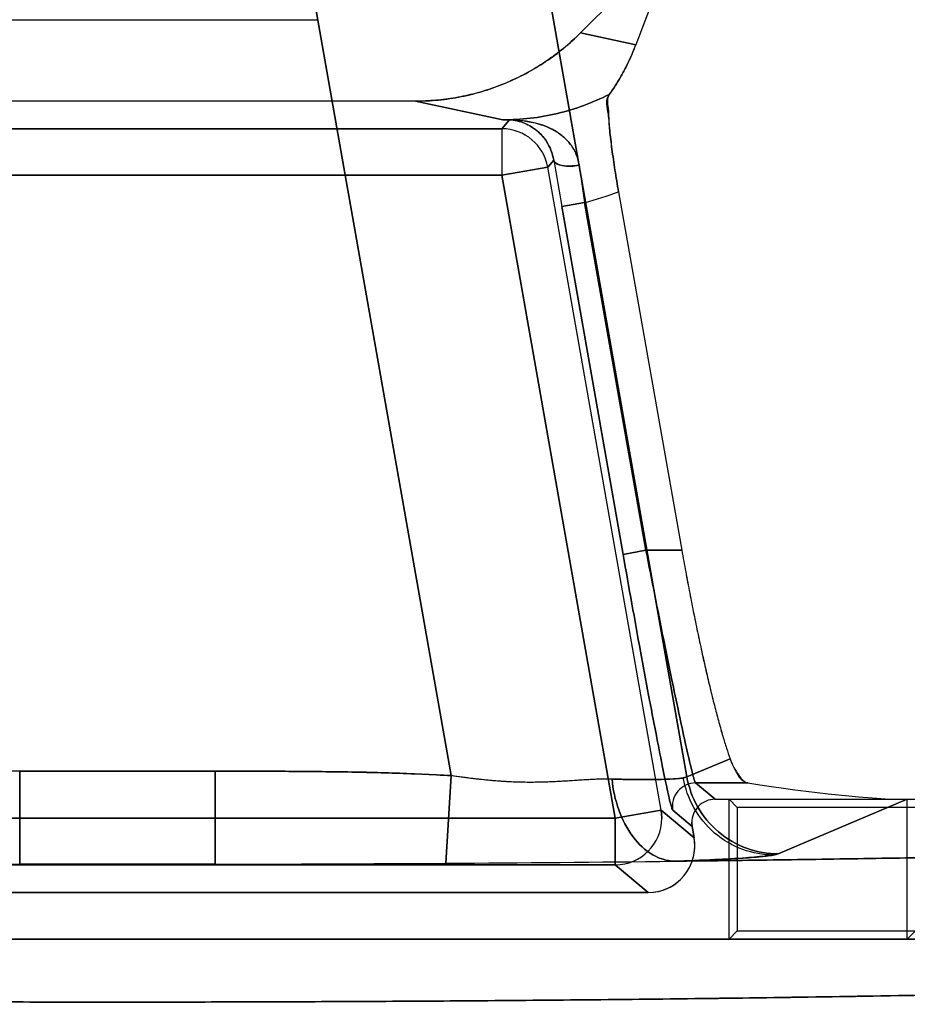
# Model space of a CAD drawing. Header units: millimetres. Extents: x 0 to 297, y 0 to 210.
# Tile 435 of 455: x 242.538 to 242.672, y 160.307 to 160.455. Entities that reach past the tile are written whole.
import ezdxf

# ---------------------------------------------------------------- set-up
doc = ezdxf.new("R2010")
doc.units = ezdxf.units.MM
doc.header["$LTSCALE"] = 16.335
doc.layers.get('0').update_dxf_attribs({"linetype": 'CONTINUOUS'})
for name, color, linetype in [('AXES_REF', 7, 'CONTINUOUS'), ('INTFCLR_1', 7, 'CONTINUOUS'), ('INTFCLR_72935', 7, 'CONTINUOUS')]:
    doc.layers.add(name, color=color, linetype=linetype)

msp = doc.modelspace()

# ---------------------------------------------------------------- linework, layer by layer
at = {"color": 7, "linetype": 'Continuous'}
for radius in [6.787079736, 6.7865, 6.743039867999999]:
    msp.add_circle((241.4889104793, 154.7114782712), radius, dxfattribs=at)
msp.add_arc((241.4889104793, 154.7114782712), 6.72, 278.2771290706, 261.7228709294, dxfattribs=at)
at = {"layer": 'AXES_REF', "color": 7, "linetype": 'Continuous'}
msp.add_arc((241.4889104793, 154.7114782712), 6.874, 113.0826847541, 66.9173152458, dxfattribs=at)
at = {"layer": 'AXES_REF', "color": 9, "linetype": 'Continuous'}
msp.add_arc((241.4889104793, 154.7114782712), 6.191158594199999, 94.4118118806, 85.5881881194, dxfattribs=at)
at = {"layer": 'INTFCLR_1', "color": 6, "linetype": 'Continuous'}
for p, q in [((242.6227629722, 160.4532249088), (242.6372537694, 160.4677157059)), ((242.6372537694, 160.4677157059), (242.6310655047, 160.4514453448)), ((242.5229870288, 160.4552006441), (242.5832253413, 160.4552006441)), ((242.5979254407, 160.4429506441), (242.5082869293, 160.4429506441)), ((242.6284772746, 160.429319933), (242.6379848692, 160.3753996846)), ((242.6429813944, 160.3379506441), (242.8215180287, 160.3379506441)), ((242.6718946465, 160.3169378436), (242.6718946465, 160.3379506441)), ((242.6395350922, 160.3338435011), (242.6394819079, 160.3344513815)), ((242.6395350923, 160.3338435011), (242.6398333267, 160.3321521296)), ((242.6329407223, 160.3239378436), (242.4732716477, 160.3239378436)), ((242.6718946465, 160.3169378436), (242.6731289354, 160.3181721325)), ((242.2922939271, 160.3169378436), (242.8139184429, 160.3169378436))]:
    msp.add_line(p, q, dxfattribs=at)
at = {"layer": 'INTFCLR_1', "color": 9, "linetype": 'Continuous'}
for p, q in [((242.6166596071, 160.4665900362), (242.6387478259, 160.3413215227)), ((242.6033096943, 160.3415111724), (242.582322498, 160.4605354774)), ((242.6227629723, 160.4532249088), (242.6310655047, 160.4514453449)), ((242.6110565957, 160.4401361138), (242.5979254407, 160.4429506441)), ((242.6109360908, 160.4387942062), (242.6120512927, 160.440123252)), ((242.6120512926, 160.440123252), (242.6110565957, 160.4401361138)), ((242.4952762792, 160.4387942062), (242.6109360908, 160.4387942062)), ((242.6109360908, 160.4387942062), (242.6109360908, 160.4317952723)), ((242.6178286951, 160.4330106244), (242.6187246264, 160.4340783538)), ((242.6178286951, 160.4330106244), (242.6109360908, 160.4317952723)), ((242.6348798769, 160.3363085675), (242.6178286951, 160.4330106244)), ((242.4952762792, 160.4317952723), (242.6109360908, 160.4317952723)), ((242.6279872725, 160.3350932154), (242.6109360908, 160.4317952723)), ((242.623375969, 160.427702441), (242.6199296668, 160.427094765)), ((242.6325983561, 160.3753996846), (242.623375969, 160.427702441)), ((242.6199296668, 160.427094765), (242.629152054, 160.3747920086)), ((242.629152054, 160.3747920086), (242.6325983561, 160.3753996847)), ((242.6379848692, 160.3753996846), (242.6325983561, 160.3753996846)), ((242.6452353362, 160.3440615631), (242.6387478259, 160.3413215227)), ((242.5384169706, 160.3421813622), (242.5384169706, 160.3281898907)), ((242.5677953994, 160.3421813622), (242.5384169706, 160.3421813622)), ((242.5677953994, 160.3281898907), (242.5677953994, 160.3421813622)), ((242.6033096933, 160.3415111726), (242.6025227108, 160.3283358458)), ((242.6387478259, 160.3413215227), (242.6382119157, 160.3411717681)), ((242.6479227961, 160.3404050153), (242.6400563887, 160.3404050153)), ((242.6429813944, 160.3379506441), (242.6400563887, 160.3404050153)), ((242.6524826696, 160.3297518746), (242.6718946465, 160.3379506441)), ((242.6279872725, 160.3350932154), (242.6348798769, 160.3363085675)), ((242.6348798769, 160.3363085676), (242.6349857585, 160.3350932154)), ((242.6398333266, 160.3321521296), (242.6348798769, 160.3363085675)), ((242.6366100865, 160.3362978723), (242.6395350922, 160.3338435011)), ((242.4782250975, 160.3350932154), (242.6279872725, 160.3350932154)), ((242.6279872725, 160.3350932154), (242.6279872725, 160.3280942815)), ((242.6517286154, 160.3295636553), (242.6524826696, 160.3297518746)), ((242.6279872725, 160.3280942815), (242.4782250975, 160.3280942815)), ((242.5677953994, 160.3281898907), (242.5384169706, 160.3281898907)), ((242.6279872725, 160.3280942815), (242.6329407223, 160.3239378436))]:
    msp.add_line(p, q, dxfattribs=at)
at = {"layer": 'INTFCLR_1', "color": 7, "linetype": 'Continuous'}
for p, q in [((242.6116564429, 160.4401402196), (242.6117506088, 160.4401385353)), ((242.6120512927, 160.440123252), (242.6121604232, 160.4401306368)), ((242.6274890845, 160.3409866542), (242.6251637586, 160.3409585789))]:
    msp.add_line(p, q, dxfattribs=at)
at = {"layer": 'INTFCLR_1', "color": 9, "linetype": 'Continuous'}
for centre, radius, start, end in [((242.6122361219, 160.5666221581), 0.126491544, 269.4657124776, 269.9657113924), ((242.610934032, 160.4317928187), 0.007001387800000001, 10.016848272, 89.98315170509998), ((243.5427619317, 160.589933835), 0.9370890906, 189.5738521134, 190.0071559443), ((242.9454789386, 160.4783285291), 0.3260571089, 187.9336634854, 188.9323099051), ((242.6110558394, 160.4753993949), 0.0492623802, 284.4829175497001, 290.7102271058), ((242.6400578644, 160.3369044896), 0.003500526, 90.02415459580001, 189.9398273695), ((242.6279839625, 160.3350960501), 0.007001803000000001, 270.0270861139, 359.9768037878)]:
    msp.add_arc(centre, radius, start, end, dxfattribs=at)
at = {"layer": 'INTFCLR_1', "color": 6, "linetype": 'Continuous'}
for centre, radius, start, end in [((242.6429795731, 160.3344529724), 0.003497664, 89.97016535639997, 180.0260600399), ((242.6329413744, 160.3309362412), 0.006998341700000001, 269.9946619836, 10.0052513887), ((242.5526792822, 167.855626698), 7.5274502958, 269.627109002, 269.8914412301), ((242.5535343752, 167.8553168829), 7.527140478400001, 270.1085534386, 270.3728965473), ((242.5573126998, 167.3033717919), 6.9751823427, 270.3713682, 270.6532151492), ((242.553106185, 168.0146315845), 7.6864557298, 269.8905047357, 270.1094952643)]:
    msp.add_arc(centre, radius, start, end, dxfattribs=at)
msp.add_ellipse((242.6498210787, 160.3426192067), major_axis=(0.0261618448, -0.0039738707), ratio=0.0936581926, start_param=-1.6291866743, end_param=-0.5525328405, dxfattribs=at)
for points, knots in [([(242.6227629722, 160.4532249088), (242.6220353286, 160.4524972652), (242.6205174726, 160.4511077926), (242.618064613, 160.4492306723), (242.6154529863, 160.4475743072), (242.6127034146, 160.4461534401), (242.6098506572, 160.4449844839), (242.6069339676, 160.44407741), (242.6039773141, 160.4434310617), (242.6009721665, 160.443038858), (242.5989481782, 160.4429506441), (242.5979254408, 160.4429506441)], [0, 0, 0, 0, 0.1119609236, 0.2235464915, 0.335643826, 0.4479966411, 0.5598491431, 0.6706416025, 0.7799103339, 0.8887251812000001, 1, 1, 1, 1]), ([(242.6270737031, 160.4439634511), (242.6273850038, 160.4443773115), (242.6279799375, 160.4452286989), (242.6288110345, 160.4465882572), (242.6296139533, 160.4480847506), (242.6303762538, 160.4497138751), (242.6308450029, 160.4508655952), (242.6310655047, 160.4514453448)], [0, 0, 0, 0, 0.1826345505, 0.3659832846, 0.5616736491, 0.7812534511, 1, 1, 1, 1]), ([(242.6270737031, 160.4439634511), (242.6266596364, 160.4434129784), (242.6269675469, 160.4418447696), (242.6269881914, 160.4396747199), (242.6272472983, 160.4376002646), (242.6274778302, 160.4357239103), (242.6276934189, 160.4341797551), (242.6279327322, 160.4325827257), (242.6281943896, 160.4309561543), (242.6283810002, 160.4298659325), (242.6284772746, 160.429319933)], [0, 0, 0, 0, 0.1400178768, 0.2798816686, 0.4584717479, 0.5589855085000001, 0.6651364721, 0.7751652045, 0.8873012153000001, 1, 1, 1, 1]), ([(242.6379848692, 160.3753996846), (242.6381744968, 160.3743242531), (242.6385611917, 160.3721808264), (242.6391634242, 160.3689887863), (242.639782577, 160.3658477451), (242.6404132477, 160.3627858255), (242.6410498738, 160.3598300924), (242.6416867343, 160.3570070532), (242.6423181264, 160.3543419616), (242.6429383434, 160.351858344), (242.6435418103, 160.349577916), (242.6441231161, 160.3475203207), (242.6446766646, 160.3457035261), (242.6450514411, 160.3445796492), (242.6452353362, 160.3440615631)], [0, 0, 0, 0, 0.1017659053, 0.2029687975, 0.3027121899, 0.4001097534, 0.4942963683, 0.5844706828, 0.6697964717, 0.7495265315, 0.8230208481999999, 0.8896173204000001, 0.9487681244, 1, 1, 1, 1]), ([(242.6452353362, 160.3440615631), (242.6453855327, 160.3436384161), (242.6457679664, 160.3427336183), (242.6465865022, 160.3414916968), (242.6473540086, 160.3404946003), (242.6479227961, 160.3404050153)], [0, 0, 0, 0, 0.2911871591, 0.6265910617, 1, 1, 1, 1]), ([(242.6368333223, 160.3286428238), (242.6393281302, 160.328671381), (242.6442913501, 160.3287310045), (242.6516944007, 160.3288285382), (242.6590118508, 160.3289336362), (242.6662373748, 160.3290462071), (242.6733646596, 160.3291661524), (242.6803875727, 160.3292933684), (242.687299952, 160.3294277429), (242.6940958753, 160.3295691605), (242.7007693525, 160.3297174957), (242.7073146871, 160.3298726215), (242.7137260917, 160.3300343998), (242.7199981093, 160.3302026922), (242.7261251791, 160.3303773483), (242.7321021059, 160.3305582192), (242.7379235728, 160.3307451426), (242.7435846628, 160.3309379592), (242.7490803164, 160.331136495), (242.7544059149, 160.3313405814), (242.7595566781, 160.3315500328), (242.764528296, 160.3317646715), (242.7693162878, 160.3319843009), (242.7739166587, 160.3322087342), (242.7783252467, 160.3324377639), (242.7825383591, 160.3326711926), (242.7865521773, 160.332908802), (242.7903633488, 160.3331503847), (242.7939684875, 160.3333957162), (242.7973645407, 160.3336445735), (242.8005485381, 160.3338967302), (242.803517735, 160.3341519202), (242.8062696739, 160.3344099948), (242.8088016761, 160.3346703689), (242.811112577, 160.3349338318), (242.813197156, 160.3351966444), (242.8150640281, 160.3354694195), (242.8166793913, 160.3357176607), (242.8184743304, 160.3361193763), (242.8198885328, 160.3361712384), (242.8219943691, 160.337560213), (242.8215180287, 160.3379506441)], [0, 0, 0, 0, 0.0403244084, 0.08022268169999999, 0.1196604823, 0.158603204, 0.1970177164, 0.2348698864, 0.2721280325, 0.3087585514, 0.3447311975, 0.3800131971, 0.4145757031, 0.4483870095, 0.4814196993, 0.5136432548, 0.5450319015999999, 0.5755562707, 0.6051923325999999, 0.6339120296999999, 0.6616931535, 0.6885090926, 0.7143394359, 0.7391592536, 0.7629498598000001, 0.7856881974, 0.8073570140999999, 0.8279356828, 0.8474088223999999, 0.8657587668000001, 0.8829705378, 0.8990301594, 0.9139245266, 0.9276417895, 0.9401714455, 0.951504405, 0.9616333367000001, 0.9705528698, 0.9782603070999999, 0.9900456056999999, 1, 1, 1, 1]), ([(242.2922939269, 160.3169378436), (242.2915814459, 160.3163314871), (242.2950522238, 160.3150376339), (242.2973320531, 160.3147715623), (242.3011820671, 160.3141361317), (242.3054951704, 160.3136733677), (242.3108142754, 160.3131581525), (242.3169574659, 160.3126711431), (242.3240581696, 160.3121835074), (242.3319851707, 160.3117131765), (242.3407128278, 160.3112593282), (242.3502088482, 160.3108244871), (242.3604359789, 160.3104102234), (242.371360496, 160.3100179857), (242.3829390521, 160.3096493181), (242.395130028, 160.3093055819), (242.4078801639, 160.3089882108), (242.4211492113, 160.308698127), (242.4348934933, 160.3084362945), (242.4490599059, 160.3082037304), (242.4635889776, 160.3080013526), (242.4784332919, 160.307829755), (242.4935469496, 160.3076894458), (242.5088779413, 160.3075809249), (242.5243679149, 160.3075046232), (242.5399543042, 160.3074608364), (242.5555719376, 160.3074496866), (242.5711657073, 160.3074711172), (242.586684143, 160.3075249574), (242.6020808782, 160.3076110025), (242.617302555, 160.3077289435), (242.6322957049, 160.3078783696), (242.6470025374, 160.308058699), (242.661365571, 160.3082691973), (242.6753311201, 160.3085089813), (242.6888555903, 160.308777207), (242.7018870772, 160.309072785), (242.7143805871, 160.3093946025), (242.7262922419, 160.3097413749), (242.7375915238, 160.3101121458), (242.7482304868, 160.3105053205), (242.7581776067, 160.3109195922), (242.7673929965, 160.31135315), (242.7758482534, 160.3118045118), (242.7835100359, 160.3122717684), (242.7903463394, 160.3127519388), (242.7962483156, 160.3132371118), (242.8011165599, 160.3137078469), (242.8049362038, 160.3141575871), (242.8077473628, 160.3145407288), (242.8099428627, 160.314942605), (242.8116896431, 160.3152427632), (242.8146619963, 160.3163050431), (242.8139184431, 160.3169378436)], [0, 0, 0, 0, 0.005364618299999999, 0.0105103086, 0.0174735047, 0.0261349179, 0.0359631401, 0.0479194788, 0.0615367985, 0.0767520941, 0.0934596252, 0.1116466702, 0.1312601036, 0.1521500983, 0.1743285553, 0.197685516, 0.2220813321, 0.2474609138, 0.273788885, 0.3009058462, 0.3287025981, 0.3571072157, 0.3860294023, 0.4153686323, 0.4450179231, 0.4748505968, 0.5047419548, 0.5345700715, 0.5642659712, 0.5937258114, 0.6228569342, 0.6515502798, 0.6797013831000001, 0.707192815, 0.7339173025, 0.7597921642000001, 0.7847578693, 0.8086595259, 0.8314541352, 0.8530886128, 0.8734848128, 0.8924998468, 0.9101750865, 0.9263842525, 0.9410518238, 0.9541875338, 0.9656850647, 0.9749912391, 0.9822753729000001, 0.9876216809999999, 0.9915377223, 0.9944014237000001, 1, 1, 1, 1])]:
    msp.add_open_spline(points, degree=3, knots=knots, dxfattribs=at)
at = {"layer": 'INTFCLR_1', "color": 9, "linetype": 'Continuous'}
for points, knots in [([(242.6110565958, 160.4401361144), (242.6138219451, 160.4401345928), (242.6193692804, 160.4407833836), (242.6246112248, 160.4427120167), (242.6270737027, 160.4439634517)], [0, 0, 0, 0, 0.5002826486, 1, 1, 1, 1]), ([(242.6225425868, 160.4333240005), (242.6221116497, 160.4332442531), (242.6210717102, 160.4331471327), (242.6197419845, 160.4331884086), (242.6187949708, 160.4337551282), (242.6187246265, 160.4340783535)], [0, 0, 0, 0, 0.3213345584, 0.7574586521, 1, 1, 1, 1]), ([(242.629152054, 160.3747920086), (242.6295888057, 160.3723150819), (242.6304541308, 160.3674542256), (242.6317358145, 160.3603942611), (242.6329447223, 160.3538750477), (242.6340357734, 160.3481420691), (242.6348573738, 160.3439573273), (242.6354304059, 160.34116361), (242.63577425, 160.3395261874), (242.6360701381, 160.33823003), (242.6362841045, 160.337254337), (242.636477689, 160.3366777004), (242.6365411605, 160.3363556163), (242.6366100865, 160.3362978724)], [0, 0, 0, 0, 0.1923729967, 0.3776316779, 0.5488160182, 0.6994950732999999, 0.8240116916, 0.8749520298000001, 0.9176942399, 0.9518262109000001, 0.9770472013, 0.9931225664, 1, 1, 1, 1]), ([(242.6400563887, 160.3404050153), (242.6399902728, 160.3404554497), (242.6399215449, 160.3407501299), (242.6397322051, 160.3412734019), (242.6395158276, 160.3421612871), (242.6392209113, 160.3433394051), (242.6388766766, 160.3448281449), (242.6383038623, 160.3473676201), (242.6374821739, 160.3511718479), (242.6363911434, 160.3563837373), (242.635182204, 160.36231037), (242.6339005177, 160.3687285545), (242.6330351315, 160.3731477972), (242.6325983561, 160.3753996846)], [0, 0, 0, 0, 0.006969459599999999, 0.0231066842, 0.0483763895, 0.0825470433, 0.1253184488, 0.176278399, 0.300805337, 0.4514586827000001, 0.6225820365, 0.8077478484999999, 1, 1, 1, 1]), ([(242.5677953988, 160.3421813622), (242.5707576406, 160.3421813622), (242.5766818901, 160.3421762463), (242.5855655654, 160.3421134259), (242.594443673, 160.3419363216), (242.6003560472, 160.3416875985), (242.6033096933, 160.3415111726)], [0, 0, 0, 0, 0.2500000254, 0.5000000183, 0.7500000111, 1, 1, 1, 1]), ([(242.6382119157, 160.3411717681), (242.6377182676, 160.3410847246), (242.6364409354, 160.3409886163), (242.6341321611, 160.3409163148), (242.6310548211, 160.3409160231), (242.6287551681, 160.340956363), (242.6274890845, 160.3409866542)], [0, 0, 0, 0, 0.1401124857, 0.3570700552, 0.6460047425, 1, 1, 1, 1]), ([(242.6274890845, 160.3409866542), (242.6276412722, 160.3394230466), (242.628295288, 160.3363453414), (242.630331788, 160.332314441), (242.6332777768, 160.3294641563), (242.6357238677, 160.3286852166), (242.6368333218, 160.3286428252)], [0, 0, 0, 0, 0.2822889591, 0.5592756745, 0.8004991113, 1, 1, 1, 1]), ([(242.6517286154, 160.3295636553), (242.6501890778, 160.3295742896), (242.6469805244, 160.3301529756), (242.6427146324, 160.3326632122), (242.6395785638, 160.3365233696), (242.6384838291, 160.3396296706), (242.6382119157, 160.3411717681)], [0, 0, 0, 0, 0.2401135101, 0.4970672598, 0.7557827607, 1, 1, 1, 1]), ([(242.6524826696, 160.3297518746), (242.6509192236, 160.3297563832), (242.647666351, 160.3303197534), (242.6433300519, 160.3328105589), (242.6401370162, 160.3366644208), (242.6390227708, 160.3397779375), (242.6387478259, 160.3413215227)], [0, 0, 0, 0, 0.2418458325, 0.4995103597, 0.7574691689, 1, 1, 1, 1]), ([(242.6368333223, 160.3286428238), (242.6385897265, 160.3286988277), (242.6417816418, 160.3288154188), (242.6460528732, 160.3290262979), (242.6492629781, 160.3292575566), (242.6510383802, 160.3294419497), (242.6517286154, 160.3295636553)], [0, 0, 0, 0, 0.3531130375, 0.6418318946, 0.8591638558, 1, 1, 1, 1])]:
    msp.add_open_spline(points, degree=3, knots=knots, dxfattribs=at)
at = {"layer": 'INTFCLR_1', "color": 7, "linetype": 'Continuous'}
for points, knots in [([(242.6225425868, 160.4333240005), (242.6224569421, 160.4339401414), (242.6221235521, 160.4351176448), (242.6211914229, 160.4366305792), (242.61998164, 160.4378163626), (242.6186008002, 160.4387056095), (242.6171101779, 160.4393499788), (242.6148171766, 160.4399927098), (242.6129600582, 160.440166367), (242.6116564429, 160.4401402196)], [0, 0, 0, 0, 0.1329342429, 0.2574200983, 0.3756536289, 0.4919354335, 0.6064872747, 0.7213634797, 1, 1, 1, 1]), ([(242.6117506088, 160.4401385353), (242.6125407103, 160.4401504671), (242.614060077, 160.4398654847), (242.616133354, 160.4387263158), (242.6175319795, 160.4371992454), (242.6183711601, 160.4355633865), (242.6186401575, 160.4345915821), (242.6187246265, 160.4340783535)], [0, 0, 0, 0, 0.2369385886, 0.4513754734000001, 0.7004876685, 0.8440382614, 1, 1, 1, 1]), ([(242.6274890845, 160.3409866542), (242.6257312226, 160.3410287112), (242.6230142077, 160.3408425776), (242.619805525, 160.3406369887), (242.6178364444, 160.3405476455), (242.6157759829, 160.3404917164), (242.6131380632, 160.3405084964), (242.6099157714, 160.3406932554), (242.6071913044, 160.3409778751), (242.6049821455, 160.3412670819), (242.6038678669, 160.3414280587), (242.6033096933, 160.3415111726)], [0, 0, 0, 0, 0.2175844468, 0.3362508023, 0.3980173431, 0.4614651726, 0.5913035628, 0.7243060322, 0.8606889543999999, 0.9301686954, 1, 1, 1, 1]), ([(242.6240163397, 160.340903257), (242.6233243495, 160.3408639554), (242.6220235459, 160.3407804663), (242.6199562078, 160.3406481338), (242.6181229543, 160.3405564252), (242.6163821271, 160.3405080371), (242.6148229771, 160.340497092), (242.6130542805, 160.3405289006), (242.6110435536, 160.3406253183), (242.6087531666, 160.3408091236), (242.6061428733, 160.3411044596), (242.6042944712, 160.3413631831), (242.6033096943, 160.3415111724)], [0, 0, 0, 0, 0.1001047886, 0.1882581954, 0.2991971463, 0.3651865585, 0.4397682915, 0.5243703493, 0.6206473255, 0.7304625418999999, 0.8561722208, 1, 1, 1, 1])]:
    msp.add_open_spline(points, degree=3, knots=knots, dxfattribs=at)
at = {"layer": 'INTFCLR_72935', "color": 6, "linetype": 'Continuous'}
for p, q in [((242.6372532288, 160.4677187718), (242.6227593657, 160.4532249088)), ((242.6372532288, 160.4677187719), (242.6310636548, 160.4514449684)), ((242.5229870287, 160.4552006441), (242.5832253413, 160.4552006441)), ((242.5979218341, 160.4429506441), (242.5082905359, 160.4429506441)), ((242.6284770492, 160.4293212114), (242.6379848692, 160.3753996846)), ((242.6429813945, 160.3379506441), (242.8215180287, 160.3379506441)), ((242.6450871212, 160.3169378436), (242.6450871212, 160.3379506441)), ((242.6450871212, 160.3379506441), (242.6463214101, 160.3367163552)), ((242.6463214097, 160.3367163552), (242.6463214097, 160.3181721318)), ((242.821076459, 160.3367163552), (242.6463214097, 160.3367163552)), ((242.6394819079, 160.3344513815), (242.6395350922, 160.3338435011)), ((242.6398333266, 160.3321521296), (242.6395350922, 160.3338435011)), ((242.6399396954, 160.3309363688), (242.6398333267, 160.3321521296)), ((242.4732716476, 160.3239378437), (242.6329407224, 160.3239378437)), ((242.6450871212, 160.3169378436), (242.64632141, 160.3181721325)), ((242.6463214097, 160.3181721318), (242.8143721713, 160.3181721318)), ((242.8139184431, 160.3169378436), (242.2922939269, 160.3169378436))]:
    msp.add_line(p, q, dxfattribs=at)
at = {"layer": 'INTFCLR_72935', "color": 9, "linetype": 'Continuous'}
for p, q in [((242.6387478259, 160.3413215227), (242.6166596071, 160.4665900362)), ((242.582322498, 160.4605354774), (242.6033096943, 160.3415111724)), ((242.6310636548, 160.4514449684), (242.6227593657, 160.4532249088)), ((242.5979218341, 160.4429506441), (242.6110529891, 160.4401361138)), ((242.612051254, 160.4401232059), (242.6109360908, 160.4387942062)), ((242.6110529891, 160.4401361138), (242.612051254, 160.4401232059)), ((242.6109360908, 160.4387942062), (242.4952762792, 160.4387942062)), ((242.6109360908, 160.4387942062), (242.6109360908, 160.4317952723)), ((242.6187246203, 160.4340783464), (242.6178286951, 160.4330106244)), ((242.6109360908, 160.4317952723), (242.6178286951, 160.4330106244)), ((242.6348798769, 160.3363085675), (242.6178286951, 160.4330106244)), ((242.6109360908, 160.4317952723), (242.4952762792, 160.4317952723)), ((242.6109360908, 160.4317952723), (242.6279872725, 160.3350932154)), ((242.6199295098, 160.4270956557), (242.623375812, 160.4277033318)), ((242.6325983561, 160.3753996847), (242.623375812, 160.4277033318)), ((242.629152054, 160.3747920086), (242.6199295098, 160.4270956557)), ((242.6325983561, 160.3753996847), (242.629152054, 160.3747920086)), ((242.6325983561, 160.3753996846), (242.6379848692, 160.3753996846)), ((242.6387478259, 160.3413215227), (242.6452353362, 160.3440615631)), ((242.5384169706, 160.3281898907), (242.5384169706, 160.3421813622)), ((242.5384169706, 160.3421813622), (242.5677953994, 160.3421813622)), ((242.5677953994, 160.3421813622), (242.5677953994, 160.3281898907)), ((242.6025227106, 160.3283358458), (242.6033096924, 160.3415111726)), ((242.6400563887, 160.3404050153), (242.6479227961, 160.3404050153)), ((242.6400563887, 160.3404050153), (242.6429813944, 160.3379506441)), ((242.6718946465, 160.3379506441), (242.6524826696, 160.3297518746)), ((242.6348798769, 160.3363085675), (242.6279872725, 160.3350932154)), ((242.6349857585, 160.3350932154), (242.6348798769, 160.3363085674)), ((242.6348798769, 160.3363085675), (242.6398333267, 160.3321521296)), ((242.6395350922, 160.3338435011), (242.6366100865, 160.3362978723)), ((242.6279872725, 160.3350932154), (242.4782250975, 160.3350932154)), ((242.6279872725, 160.3280942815), (242.6279872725, 160.3350932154)), ((242.4782250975, 160.3280942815), (242.6279872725, 160.3280942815)), ((242.5384169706, 160.3281898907), (242.5677953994, 160.3281898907)), ((242.6329407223, 160.3239378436), (242.6279872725, 160.3280942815))]:
    msp.add_line(p, q, dxfattribs=at)
at = {"layer": 'INTFCLR_72935', "color": 7, "linetype": 'Continuous'}
for p, q in [((242.6117503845, 160.4401384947), (242.6116565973, 160.4401402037)), ((242.6121607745, 160.4401306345), (242.612051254, 160.4401232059))]:
    msp.add_line(p, q, dxfattribs=at)
at = {"layer": 'INTFCLR_72935', "color": 9, "linetype": 'Continuous'}
for centre, radius, start, end in [((242.6122325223, 160.5666233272), 0.1264927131, 269.4657142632, 269.967501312), ((242.6109340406, 160.4317928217), 0.0070013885, 10.0168369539, 89.9832218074), ((243.5425982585, 160.589905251), 0.9369228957, 189.5737935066, 190.0071185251), ((242.9673013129, 160.4815576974), 0.3481164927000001, 187.9642761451, 188.8995234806), ((242.6110522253, 160.4753993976), 0.049262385, 284.4870687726, 290.7144382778), ((242.6400578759, 160.3369044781), 0.0035005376, 90.02434360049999, 189.9398273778), ((242.6279839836, 160.3350960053), 0.0070017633, 270.026913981, 359.9771703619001)]:
    msp.add_arc(centre, radius, start, end, dxfattribs=at)
at = {"layer": 'INTFCLR_72935', "color": 6, "linetype": 'Continuous'}
for centre, radius, start, end in [((242.6429796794, 160.334452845), 0.0034977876, 89.97190598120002, 180.023972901), ((242.632941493, 160.3309360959), 0.0069982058, 269.9936908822, 0.0022340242), ((242.5526773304, 167.8551841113), 7.5270077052, 269.6271019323, 269.891449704), ((242.5535337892, 167.85549404), 7.527317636, 270.1085553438, 270.3728922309), ((242.557176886, 167.3186410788), 6.9904522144, 270.3716701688, 270.6529014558), ((242.553106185, 168.0198929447), 7.691717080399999, 269.8905796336, 270.1094203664)]:
    msp.add_arc(centre, radius, start, end, dxfattribs=at)
msp.add_ellipse((242.6498210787, 160.3426192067), major_axis=(0.0261618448, -0.0039738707), ratio=0.0936581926, start_param=-1.6291866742, end_param=-0.5525328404, dxfattribs=at)
for points, knots in [([(242.5979218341, 160.4429506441), (242.5990720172, 160.4429506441), (242.6013916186, 160.4430643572), (242.6048451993, 160.4435785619), (242.6082341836, 160.4444345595), (242.6114908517, 160.445610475), (242.6145886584, 160.4470851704), (242.6175192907, 160.448847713), (242.6202649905, 160.4508877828), (242.6219559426, 160.4524214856), (242.6227593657, 160.4532249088)], [0, 0, 0, 0, 0.1251515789, 0.2522228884, 0.3793277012, 0.5048511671, 0.6283660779, 0.7520625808, 0.8763686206, 1, 1, 1, 1]), ([(242.6310636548, 160.4514449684), (242.6308412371, 160.4508601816), (242.6303716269, 160.4497070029), (242.6296083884, 160.4480772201), (242.628810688, 160.4465909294), (242.6279812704, 160.4452333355), (242.6273877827, 160.4443831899), (242.6270733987, 160.4439651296)], [0, 0, 0, 0, 0.2207138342, 0.4390449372, 0.6345638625, 0.8154723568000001, 1, 1, 1, 1]), ([(242.6284770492, 160.4293212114), (242.6283810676, 160.4298655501), (242.6281951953, 160.4309513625), (242.6279346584, 160.4325703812), (242.6276964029, 160.4341590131), (242.6274815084, 160.4356961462), (242.6273017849, 160.4371549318), (242.6270843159, 160.4389017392), (242.627040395, 160.4410743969), (242.6264649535, 160.4431560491), (242.6270733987, 160.4439651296)], [0, 0, 0, 0, 0.1123979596, 0.224009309, 0.3334381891, 0.4391087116, 0.5394121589, 0.633001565, 0.7941438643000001, 1, 1, 1, 1]), ([(242.6379848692, 160.3753996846), (242.638174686, 160.3743231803), (242.6385617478, 160.3721778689), (242.6391644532, 160.3689833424), (242.6397840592, 160.3658403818), (242.6404151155, 160.3627769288), (242.6410519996, 160.359820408), (242.641688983, 160.356997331), (242.6423203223, 160.3543329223), (242.6429403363, 160.3518505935), (242.6435434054, 160.3495722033), (242.6441241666, 160.3475165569), (242.6446773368, 160.3457017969), (242.6450517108, 160.3445788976), (242.6452353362, 160.3440615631)], [0, 0, 0, 0, 0.1018674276, 0.2031477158, 0.3029480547, 0.400394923, 0.4946225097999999, 0.5847833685, 0.6700876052, 0.7497896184, 0.8232123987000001, 0.8897154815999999, 0.9488425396, 1, 1, 1, 1]), ([(242.6452353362, 160.3440615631), (242.6453864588, 160.3436358), (242.6460054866, 160.3423123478), (242.6468587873, 160.3405725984), (242.6479227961, 160.3404050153)], [0, 0, 0, 0, 0.2954960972, 1, 1, 1, 1]), ([(242.8215180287, 160.3379506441), (242.8219943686, 160.3375602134), (242.8198885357, 160.3361712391), (242.8184743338, 160.3361193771), (242.8166793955, 160.3357176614), (242.8150640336, 160.3354694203), (242.8131971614, 160.3351966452), (242.8111125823, 160.3349338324), (242.80880168, 160.3346703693), (242.8062696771, 160.3344099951), (242.8035177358, 160.3341519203), (242.8005485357, 160.33389673), (242.7973645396, 160.3336445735), (242.7939684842, 160.333395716), (242.7903633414, 160.3331503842), (242.786552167, 160.3329088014), (242.7825383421, 160.3326711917), (242.7783252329, 160.3324377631), (242.7739166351, 160.332208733), (242.769316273, 160.3319843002), (242.764528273, 160.3317646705), (242.7595566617, 160.3315500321), (242.7544058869, 160.3313405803), (242.7490802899, 160.331136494), (242.7435846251, 160.3309379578), (242.7379235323, 160.3307451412), (242.7321020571, 160.3305582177), (242.7261251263, 160.3303773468), (242.7199980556, 160.3302026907), (242.7137260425, 160.3300343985), (242.7073146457, 160.3298726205), (242.7007693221, 160.3297174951), (242.6940958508, 160.3295691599), (242.6872999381, 160.3294277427), (242.6803875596, 160.3292933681), (242.6733646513, 160.3291661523), (242.6662373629, 160.329046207), (242.6590118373, 160.328933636), (242.651694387, 160.3288285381), (242.6442913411, 160.3287310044), (242.6393281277, 160.3286713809), (242.6368333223, 160.3286428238)], [0, 0, 0, 0, 0.0099543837, 0.0217396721, 0.0294471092, 0.0383666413, 0.0484955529, 0.05982853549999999, 0.072358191, 0.08607545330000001, 0.1009698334, 0.1170294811, 0.134241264, 0.15259115, 0.1720643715, 0.1926430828, 0.214311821, 0.2370503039, 0.2608407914, 0.2856607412, 0.3114909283, 0.3383070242, 0.3660880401, 0.3948078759, 0.4244438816, 0.45496835, 0.4863569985, 0.518580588, 0.5516133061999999, 0.5854245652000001, 0.6199870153, 0.6552689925, 0.6912415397, 0.7278720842, 0.765130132, 0.8029823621, 0.8413968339, 0.8803395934, 0.9197774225, 0.9596756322, 1, 1, 1, 1]), ([(242.8139184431, 160.3169378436), (242.8146309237, 160.3163314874), (242.8111601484, 160.3150376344), (242.8088803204, 160.3147715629), (242.8050303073, 160.3141361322), (242.8007172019, 160.313673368), (242.7953980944, 160.3131581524), (242.7892549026, 160.312671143), (242.7821542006, 160.3121835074), (242.7742272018, 160.3117131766), (242.7654995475, 160.3112593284), (242.7560035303, 160.3108244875), (242.7457764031, 160.3104102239), (242.7348518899, 160.3100179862), (242.7232733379, 160.3096493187), (242.7110823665, 160.3093055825), (242.6983322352, 160.3089882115), (242.6850631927, 160.3086981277), (242.6713189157, 160.3084362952), (242.6571525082, 160.308203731), (242.6426234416, 160.3080013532), (242.6277791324, 160.3078297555), (242.6126654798, 160.3076894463), (242.5973344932, 160.3075809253), (242.5818445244, 160.3075046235), (242.5662581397, 160.3074608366), (242.5506405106, 160.3074496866), (242.535046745, 160.307471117), (242.5195283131, 160.3075249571), (242.5041315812, 160.3076110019), (242.4889099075, 160.3077289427), (242.4739167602, 160.3078783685), (242.4592099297, 160.3080586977), (242.4448468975, 160.3082691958), (242.4308813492, 160.3085089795), (242.4173568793, 160.3087772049), (242.4043253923, 160.3090727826), (242.3918318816, 160.3093945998), (242.3799202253, 160.3097413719), (242.3686209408, 160.3101121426), (242.3579819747, 160.3105053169), (242.3480348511, 160.3109195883), (242.3388194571, 160.3113531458), (242.330364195, 160.3118045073), (242.3227024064, 160.3122717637), (242.3158660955, 160.3127519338), (242.3099641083, 160.313237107), (242.3050958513, 160.3137078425), (242.3012761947, 160.3141575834), (242.2984650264, 160.3145407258), (242.296269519, 160.3149426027), (242.2945227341, 160.3152427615), (242.291550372, 160.3163050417), (242.2922939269, 160.3169378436)], [0, 0, 0, 0, 0.005364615, 0.0105103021, 0.0174734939, 0.0261349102, 0.035963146, 0.0479194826, 0.0615367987, 0.0767520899, 0.0934596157, 0.1116466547, 0.1312600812, 0.1521500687, 0.1743285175, 0.1976854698, 0.2220812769, 0.2474608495, 0.2737888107, 0.3009057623, 0.3287025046, 0.3571071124, 0.3860292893, 0.4153685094, 0.445017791, 0.474850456, 0.5047418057, 0.5345699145, 0.5642658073, 0.5937256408, 0.6228567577, 0.6515500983, 0.6797011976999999, 0.7071926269, 0.7339171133, 0.7597919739, 0.7847576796, 0.8086593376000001, 0.8314539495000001, 0.8530884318, 0.8734846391, 0.8924996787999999, 0.9101749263, 0.9263841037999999, 0.941051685, 0.9541874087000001, 0.965684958, 0.9749911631, 0.9822753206, 0.9876216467, 0.9915377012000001, 0.9944014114, 1, 1, 1, 1])]:
    msp.add_open_spline(points, degree=3, knots=knots, dxfattribs=at)
at = {"layer": 'INTFCLR_72935', "color": 9, "linetype": 'Continuous'}
for points, knots in [([(242.6270733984, 160.4439651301), (242.6246105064, 160.4427131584), (242.6193675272, 160.440783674), (242.6138189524, 160.4401345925), (242.6110529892, 160.4401361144)], [0, 0, 0, 0, 0.4997172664, 1, 1, 1, 1]), ([(242.6187246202, 160.4340783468), (242.6188297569, 160.4335952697), (242.6204660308, 160.4330358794), (242.6217004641, 160.4331683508), (242.6225426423, 160.4333242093)], [0, 0, 0, 0, 0.3659772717, 1, 1, 1, 1]), ([(242.6366100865, 160.3362978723), (242.6365412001, 160.3363556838), (242.6364776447, 160.3366776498), (242.6362841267, 160.3372543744), (242.6360701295, 160.3382300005), (242.6357742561, 160.3395261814), (242.6354304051, 160.3411636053), (242.6348573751, 160.3439573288), (242.6340357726, 160.3481420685), (242.632944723, 160.3538750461), (242.6317358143, 160.3603942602), (242.6304541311, 160.3674542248), (242.6295888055, 160.3723150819), (242.629152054, 160.3747920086)], [0, 0, 0, 0, 0.0068784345, 0.0229525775, 0.0481731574, 0.0823054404, 0.1250479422, 0.1759883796, 0.3005048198, 0.4511839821, 0.6223682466, 0.8076269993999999, 1, 1, 1, 1]), ([(242.6325983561, 160.3753996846), (242.6330351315, 160.3731477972), (242.6339005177, 160.3687285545), (242.635182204, 160.36231037), (242.6363911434, 160.3563837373), (242.6374821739, 160.3511718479), (242.6383038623, 160.3473676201), (242.6388766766, 160.3448281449), (242.6392209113, 160.3433394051), (242.6395158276, 160.3421612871), (242.6397322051, 160.3412734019), (242.6399215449, 160.3407501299), (242.6399902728, 160.3404554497), (242.6400563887, 160.3404050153)], [0, 0, 0, 0, 0.1922521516, 0.3774179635, 0.5485413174, 0.699194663, 0.8237216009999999, 0.8746815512, 0.9174529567, 0.9516236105, 0.9768933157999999, 0.9930305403, 1, 1, 1, 1]), ([(242.5384169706, 160.3421813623), (242.5354547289, 160.3421816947), (242.5295304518, 160.3421768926), (242.520646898, 160.3421117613), (242.5117683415, 160.3419430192), (242.5058570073, 160.3416757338), (242.5029026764, 160.3415111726)], [0, 0, 0, 0, 0.2500000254, 0.5000000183, 0.7500000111, 1, 1, 1, 1]), ([(242.6033096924, 160.3415111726), (242.6003567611, 160.3416729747), (242.5944404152, 160.3419447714), (242.5855591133, 160.3421116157), (242.5766777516, 160.3421769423), (242.5707561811, 160.3421816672), (242.5677953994, 160.3421813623)], [0, 0, 0, 0, 0.2499999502, 0.4999999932, 0.7500000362, 1, 1, 1, 1]), ([(242.6274890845, 160.3409866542), (242.626637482, 160.3409968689), (242.6248807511, 160.3409697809), (242.6221714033, 160.3407888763), (242.6198117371, 160.3406361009), (242.6178401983, 160.3405492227), (242.6157807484, 160.3404909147), (242.6131460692, 160.3405087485), (242.6099243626, 160.3406922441), (242.6071955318, 160.340977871), (242.6049822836, 160.3412657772), (242.6038667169, 160.3414257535), (242.6033096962, 160.3415111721)], [0, 0, 0, 0, 0.1053816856, 0.217259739, 0.3359540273, 0.3979652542, 0.4614351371, 0.5908736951, 0.7238358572, 0.860559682, 0.9302706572, 1, 1, 1, 1]), ([(242.6274890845, 160.3409866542), (242.6289559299, 160.3409505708), (242.6315560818, 160.3409167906), (242.6349516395, 160.3409086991), (242.637209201, 160.3410661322), (242.6384075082, 160.3411423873), (242.6387478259, 160.3413215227)], [0, 0, 0, 0, 0.3900097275, 0.6925847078, 0.8977761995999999, 1, 1, 1, 1]), ([(242.6368333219, 160.3286428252), (242.635723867, 160.3286852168), (242.6332777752, 160.3294641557), (242.6303317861, 160.3323144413), (242.6282952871, 160.3363453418), (242.6276412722, 160.3394230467), (242.6274890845, 160.3409866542)], [0, 0, 0, 0, 0.1995010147, 0.4407244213, 0.7177110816, 1, 1, 1, 1]), ([(242.6387478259, 160.3413215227), (242.6390227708, 160.3397779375), (242.6401370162, 160.3366644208), (242.6433300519, 160.3328105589), (242.647666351, 160.3303197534), (242.6509192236, 160.3297563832), (242.6524826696, 160.3297518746)], [0, 0, 0, 0, 0.2425308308, 0.5004896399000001, 0.758154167, 1, 1, 1, 1]), ([(242.6524826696, 160.3297518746), (242.6519867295, 160.3295424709), (242.6503450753, 160.3293926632), (242.6471861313, 160.3290729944), (242.6424813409, 160.3288500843), (242.6388685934, 160.3287077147), (242.636833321, 160.3286428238)], [0, 0, 0, 0, 0.1028334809, 0.3086057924, 0.6110232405, 1, 1, 1, 1])]:
    msp.add_open_spline(points, degree=3, knots=knots, dxfattribs=at)
at = {"layer": 'INTFCLR_72935', "color": 7, "linetype": 'Continuous'}
for points, knots in [([(242.6116565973, 160.4401402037), (242.6119925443, 160.4401469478), (242.6130267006, 160.4401173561), (242.6148649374, 160.4399530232), (242.6168566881, 160.4394577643), (242.6185924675, 160.4387101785), (242.6199730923, 160.4378234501), (242.6211859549, 160.4366385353), (242.6221222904, 160.4351218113), (242.6224567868, 160.43394196), (242.6225426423, 160.4333242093)], [0, 0, 0, 0, 0.0717826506, 0.2208773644, 0.3935592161, 0.5075474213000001, 0.6233329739, 0.7421456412, 0.8667617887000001, 1, 1, 1, 1]), ([(242.6187246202, 160.4340783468), (242.6186397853, 160.4345924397), (242.6183706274, 160.4355658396), (242.617617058, 160.4370320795), (242.6165153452, 160.4383297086), (242.6146075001, 160.4396877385), (242.6128808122, 160.4401555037), (242.6117503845, 160.4401384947)], [0, 0, 0, 0, 0.1564227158, 0.3003849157, 0.4922790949, 0.6605966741, 1, 1, 1, 1])]:
    msp.add_open_spline(points, degree=3, knots=knots, dxfattribs=at)

doc.saveas('drawing.dxf')
